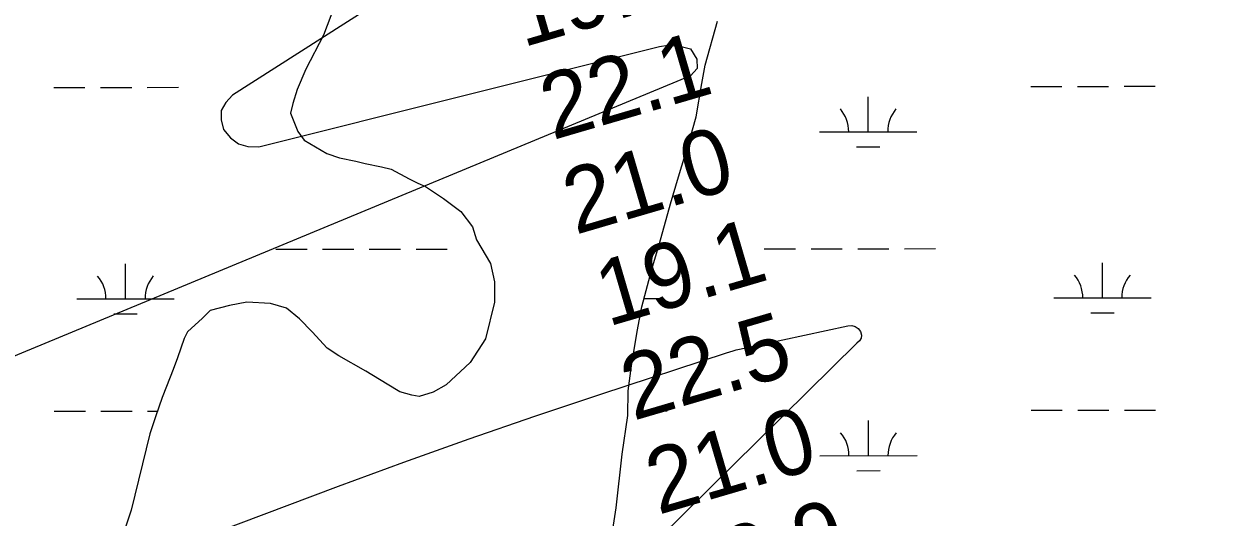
# Model space of a CAD drawing. Extents: x 3297753 to 3335611, y 652252 to 677623.
# Drawn here: x 3319667 to 3320897, y 671276 to 671783 of the extents above; entities that cross this region are included whole.
import ezdxf

# ---------------------------------------------------------------- set-up
doc = ezdxf.new("R2010")
doc.units = 0
for name, color, linetype in [('V-RIVR-EDGE', 7, 'Continuous'), ('V-RIVR-RANG', 7, 'Continuous'), ('V-SITE-VEGE', 7, 'Continuous'), ('V-TOPO-MINR', 7, 'Continuous'), ('V-WETL-SWMP', 7, 'Continuous')]:
    doc.layers.add(name, color=color, linetype=linetype)

msp = doc.modelspace()

# ---------------------------------------------------------------- linework, layer by layer
at = {"layer": 'V-RIVR-EDGE'}
msp.add_spline([(3323568.5, 672014.8), (3323538.3, 672003.3), (3323513.9, 671994.9), (3323485.1, 671982.1), (3323456.4, 671971.4), (3323437.4, 671963.3), (3323427.3, 671961.3), (3323417.6, 671955.6), (3323405.6, 671952.1), (3323402.1, 671949), (3323401.3, 671948.2), (3323403.6, 671943.6), (3323400.1, 671943.6), (3323395.5, 671944.4), (3323384.2, 671940.5), (3323382.3, 671940.5), (3323380.7, 671944.4), (3323376.9, 671942.9), (3323366, 671937.8), (3323362.5, 671934), (3323360.9, 671928.2), (3323357.8, 671927.8), (3323351.6, 671931.3), (3323345, 671932.1), (3323338, 671929), (3323321.3, 671922.4), (3323289.9, 671909.7), (3323270.9, 671900.5), (3323263.1, 671894.7), (3323245.6, 671888.1), (3323233.6, 671884.3), (3323215.4, 671876.9), (3323192.1, 671867.3), (3323175.4, 671861.9), (3323156.4, 671858.1), (3323140.9, 671856.2), (3323117.2, 671848.5), (3323087.3, 671836.9), (3323062.4, 671827.3), (3323018.6, 671808.4), (3323004.6, 671798), (3322994.1, 671789.8), (3322976.6, 671781.7), (3322942.5, 671765.9), (3322911.4, 671751.7), (3322891.6, 671743.9), (3322873.7, 671735.8), (3322857.8, 671731.6), (3322834.5, 671723.9), (3322821.4, 671718.9), (3322796.5, 671711.2), (3322782.1, 671704.7), (3322750.3, 671686.9), (3322711.1, 671668), (3322674.2, 671646.8), (3322634.2, 671625.5), (3322610.5, 671614.7), (3322589.9, 671606.6), (3322565.1, 671598.2), (3322551.1, 671595.5), (3322532.5, 671592), (3322520.5, 671585.9), (3322504.6, 671580.9), (3322484, 671572.4), (3322461.1, 671564.3), (3322435.5, 671553.5), (3322373.4, 671528.1), (3322353.6, 671520.4), (3322328.7, 671509.9), (3322288.7, 671493.4), (3322265, 671479.5), (3322232.4, 671465.2), (3322202.1, 671449.4), (3322166, 671436.7), (3322130.3, 671422), (3322086.9, 671404.7), (3322024.7, 671382.3), (3321978.9, 671362.3), (3321927.7, 671341.1), (3321906.7, 671333.4), (3321892.8, 671332.2), (3321884.2, 671329.2), (3321861.7, 671316.4), (3321826.4, 671297.9), (3321798.4, 671280.5), (3321791.4, 671279.8), (3321785.2, 671278.2), (3321779.4, 671274.7), (3321765.8, 671261.2), (3321747.5, 671247.7), (3321731.6, 671239.6), (3321721.1, 671237.3), (3321699, 671230), (3321681.1, 671218.8), (3321660.9, 671208.3), (3321637.6, 671196), (3321616.3, 671187.1), (3321599.2, 671181.3), (3321589.9, 671181), (3321581, 671175.6), (3321556.1, 671165.5), (3321526.2, 671151.7), (3321510.3, 671146.3), (3321490.5, 671134.3), (3321478.9, 671127.3), (3321464.5, 671122.3), (3321431.5, 671106.9), (3321397.3, 671089.5), (3321363.6, 671074.1), (3321330.9, 671059.1), (3321308.8, 671050.2), (3321284.7, 671037.1), (3321243.2, 671018.6), (3321216, 671004.3), (3321170.2, 670984.2), (3321143, 670972.7), (3321116.6, 670959.5), (3321079.4, 670939.9), (3321044, 670925.6), (3321017.2, 670914), (3320990.4, 670899.7), (3320949.7, 670880.8), (3320912.8, 670862.7), (3320886, 670849.2), (3320861.9, 670838.4), (3320832, 670824.5), (3320820.8, 670821.1), (3320809.1, 670821.1), (3320804.9, 670820.3), (3320773, 670804.1), (3320739.3, 670788.7), (3320693.4, 670763.6), (3320667.4, 670745.8), (3320612.7, 670713), (3320561.8, 670684.8), (3320527.6, 670664.7), (3320487.6, 670645.4), (3320438.7, 670621.9), (3320405.3, 670611.1), (3320383.2, 670602.6), (3320357.6, 670590.7), (3320318.3, 670569.8), (3320277.6, 670542), (3320264.4, 670535.5), (3320257, 670536.6), (3320251.2, 670541.3), (3320250.4, 670543.2), (3320246.5, 670543.3), (3320243.8, 670537.8), (3320236.4, 670529.7), (3320226.3, 670519.7), (3320209.6, 670509.6), (3320191.8, 670502.3), (3320180.5, 670498.4), (3320156.8, 670485.7), (3320121.1, 670462.5), (3320082.6, 670438.2), (3320018.9, 670400.7), (3319975.4, 670376), (3319927.3, 670350.1), (3319885.7, 670328.9), (3319836.4, 670301.1), (3319778.2, 670265.6), (3319721.1, 670232.4), (3319627.9, 670181), (3319575.4, 670152.1), (3319525.3, 670122.7), (3319488, 670094.9), (3319464.7, 670079.4), (3319432.1, 670061.3), (3319380.9, 670032.7), (3319349.8, 670016.5), (3319312.9, 669993.3), (3319285, 669984.1), (3319260.9, 669970.6), (3319217.8, 669947.8), (3319169.6, 669921.2), (3319128.4, 669896.1)], degree=3, dxfattribs=at)
at = {"layer": 'V-SITE-VEGE'}
for points in [[(3319985.8, 671801.2), (3319974.5, 671771.4), (3319956.5, 671736.2), (3319947.4, 671715.3), (3319942.9, 671701), (3319940.6, 671691), (3319948.1, 671672.2), (3319954.7, 671663.3), (3319977.8, 671649.8), (3319991, 671645.2), (3320007.6, 671641.8), (3320017.5, 671639.5), (3320034.1, 671636), (3320044, 671633.7), (3320062.7, 671623.6), (3320071.5, 671619.1), (3320079.2, 671615.7), (3320097.9, 671603.4), (3320115.5, 671590), (3320127.5, 671574.4), (3320131.8, 671561.1), (3320146, 671536.6), (3320150.2, 671517.8), (3320150.1, 671496.8), (3320140.9, 671459.3), (3320125.2, 671435.1), (3320100.7, 671412.1), (3320087.3, 671404.5), (3320072.9, 671400.2), (3320065.2, 671401.3), (3320053, 671404.8), (3320039.8, 671412.6), (3320017.9, 671426.1), (3319990.3, 671441.8), (3319978.3, 671449.6), (3319962.9, 671466.4), (3319949.8, 671479.8), (3319936.6, 671490.9), (3319920.1, 671495.5), (3319895.7, 671496.8), (3319878, 671493.7), (3319858.1, 671488.3), (3319850.3, 671480.6), (3319834.7, 671466.4), (3319831.3, 671459.8), (3319824.5, 671439.9), (3319819.9, 671427.8), (3319813.2, 671410.2), (3319808.6, 671399.2), (3319801.8, 671379.3), (3319796.1, 671361.7), (3319776.7, 671283.4), (3319757.4, 671224.9)], [(3320271.8, 671263.5), (3320275.4, 671285.6), (3320281.4, 671340.8), (3320287.2, 671380.6), (3320287.5, 671406), (3320291, 671431.4), (3320296.8, 671466.7), (3320301.5, 671492.1), (3320311.8, 671530.7), (3320319.8, 671557.2), (3320331.2, 671598), (3320339.2, 671625.6), (3320350.5, 671663.1), (3320357.4, 671687.4), (3320363.2, 671721.6), (3320366.7, 671740.3), (3320379.3, 671785.6)]]:
    msp.add_lwpolyline(points, dxfattribs=at)
at = {"layer": 'V-TOPO-MINR'}
for points in [[(3320090, 671843.2), (3319881.1, 671709.7), (3319874, 671702.1), (3319869.5, 671693.8), (3319869.3, 671684.4), (3319871.8, 671674.2), (3319878.8, 671665.7), (3319887, 671659.5), (3319896.9, 671657), (3319907.9, 671656.7), (3320319.7, 671759.7), (3320328.4, 671761), (3320340.8, 671760), (3320351.5, 671757.3), (3320358.2, 671746.6), (3320358.5, 671736.9), (3320351.7, 671729.4), (3319527.4, 671388.2)], [(3319631.2, 671173.1), (3319989.8, 671307.8), (3320056.9, 671332.5), (3320124.1, 671356.6), (3320191.7, 671379.9), (3320259.5, 671402.6), (3320388.8, 671445), (3320392.1, 671446.1), (3320395.4, 671447), (3320398.7, 671447.9), (3320402.1, 671448.7), (3320513.5, 671472.8), (3320517.4, 671472.9), (3320521, 671472), (3320524, 671469.8), (3320526.5, 671466.8), (3320527.3, 671463.2), (3320527.1, 671460), (3320525.4, 671457.3), (3320522.6, 671454.9), (3319964, 670903.9)]]:
    msp.add_lwpolyline(points, dxfattribs=at)
at = {"layer": 'V-WETL-SWMP'}
for p, q in [((3319697.4, 671717.5), (3319729.4, 671717.6)), ((3319745.4, 671717.6), (3319777.4, 671717.6)), ((3319793.4, 671717.6), (3319825.4, 671717.7)), ((3320701.3, 671718.6), (3320733.3, 671718.6)), ((3320749.3, 671718.6), (3320781.3, 671718.6)), ((3320797.3, 671718.7), (3320829.3, 671718.7)), ((3320534.2, 671672), (3320534.2, 671708)), ((3320484.2, 671671.9), (3320584.2, 671672)), ((3320522.3, 671656.5), (3320546.3, 671656.5)), ((3319925.6, 671551.3), (3319957.6, 671551.3)), ((3319973.6, 671551.3), (3320005.6, 671551.4)), ((3320021.6, 671551.4), (3320053.6, 671551.4)), ((3320069.6, 671551.4), (3320101.6, 671551.5)), ((3320427.5, 671551.8), (3320459.5, 671551.8)), ((3320475.5, 671551.8), (3320507.5, 671551.9)), ((3320523.5, 671551.9), (3320555.5, 671551.9)), ((3320571.5, 671551.9), (3320603.5, 671552)), ((3319771.1, 671500.4), (3319771, 671536.4)), ((3320774.9, 671501.4), (3320774.9, 671537.4)), ((3319721.1, 671500.3), (3319821.1, 671500.4)), ((3320303.8, 671500.9), (3320323, 671500.9)), ((3320724.9, 671501.3), (3320824.9, 671501.4)), ((3319759.1, 671484.9), (3319783.1, 671485)), ((3320762.9, 671486), (3320786.9, 671486)), ((3319697.8, 671384.9), (3319729.8, 671384.9)), ((3319745.8, 671384.9), (3319777.8, 671384.9)), ((3319793.8, 671385), (3319803.8, 671385)), ((3320295.7, 671385.5), (3320327.7, 671385.5)), ((3320701.6, 671385.9), (3320733.6, 671385.9)), ((3320749.6, 671385.9), (3320781.6, 671386)), ((3320797.6, 671386), (3320829.6, 671386)), ((3320534.6, 671339.3), (3320534.5, 671375.3)), ((3320484.6, 671339.2), (3320584.6, 671339.3)), ((3320522.6, 671323.8), (3320546.6, 671323.9))]:
    msp.add_line(p, q, dxfattribs=at)
for points in [[(3319985.8, 671801.2), (3319974.5, 671771.4), (3319956.5, 671736.2), (3319947.4, 671715.3), (3319942.9, 671701), (3319940.6, 671691), (3319948.1, 671672.2), (3319954.7, 671663.3), (3319977.8, 671649.8), (3319991, 671645.2), (3320007.6, 671641.8), (3320017.5, 671639.5), (3320034.1, 671636), (3320044, 671633.7), (3320062.7, 671623.6), (3320071.5, 671619.1), (3320079.2, 671615.7), (3320097.9, 671603.4), (3320115.5, 671590), (3320127.5, 671574.4), (3320131.8, 671561.1), (3320146, 671536.6), (3320150.2, 671517.8), (3320150.1, 671496.8), (3320140.9, 671459.3), (3320125.2, 671435.1), (3320100.7, 671412.1), (3320087.3, 671404.5), (3320072.9, 671400.2), (3320065.2, 671401.3), (3320053, 671404.8), (3320039.8, 671412.6), (3320017.9, 671426.1), (3319990.3, 671441.8), (3319978.3, 671449.6), (3319962.9, 671466.4), (3319949.8, 671479.8), (3319936.6, 671490.9), (3319920.1, 671495.5), (3319895.7, 671496.8), (3319878, 671493.7), (3319858.1, 671488.3), (3319850.3, 671480.6), (3319834.7, 671466.4), (3319831.3, 671459.8), (3319824.5, 671439.9), (3319819.9, 671427.8), (3319813.2, 671410.2), (3319808.6, 671399.2), (3319801.8, 671379.3), (3319796.1, 671361.7), (3319776.7, 671283.4), (3319757.3, 671224.9)], [(3320271.8, 671263.5), (3320275.4, 671285.6), (3320281.4, 671340.8), (3320287.2, 671380.6), (3320287.5, 671406), (3320291, 671431.4), (3320296.8, 671466.7), (3320301.5, 671492.1), (3320311.8, 671530.7), (3320319.8, 671557.2), (3320331.2, 671598), (3320339.2, 671625.6), (3320350.5, 671663.1), (3320357.4, 671687.4), (3320363.2, 671721.6), (3320366.7, 671740.3), (3320379.3, 671785.6)]]:
    msp.add_lwpolyline(points, dxfattribs=at)
for centre, start, end in [((3320479, 671672.4), 359.2865, 40.8301), ((3320589.5, 671672.5), 139.2865, 180.8301), ((3319715.8, 671500.8), 359.2865, 40.8301), ((3319826.3, 671500.9), 139.2865, 180.8301), ((3320719.6, 671501.8), 359.2865, 40.8301), ((3320830.1, 671501.9), 139.2865, 180.8301), ((3320479.3, 671339.7), 359.2865, 40.8301), ((3320589.8, 671339.8), 139.2865, 180.8301)]:
    msp.add_arc(centre, 35.2, start, end, dxfattribs=at)

# ---------------------------------------------------------------- texts
at = {"layer": 'V-RIVR-RANG'}
for s, p in [('19.3', (3320179.3, 671758.5)), ('22.1', (3320210, 671663.3)), ('21.0', (3320233.3, 671566)), ('19.1', (3320266.7, 671471.6)), ('22.5', (3320292.8, 671375)), ('21.0', (3320318.4, 671278.3)), ('20.9', (3320349.4, 671183.2))]:
    msp.add_text(s, height=67, rotation=16.3483, dxfattribs=at).set_placement(p)

doc.saveas('drawing.dxf')
